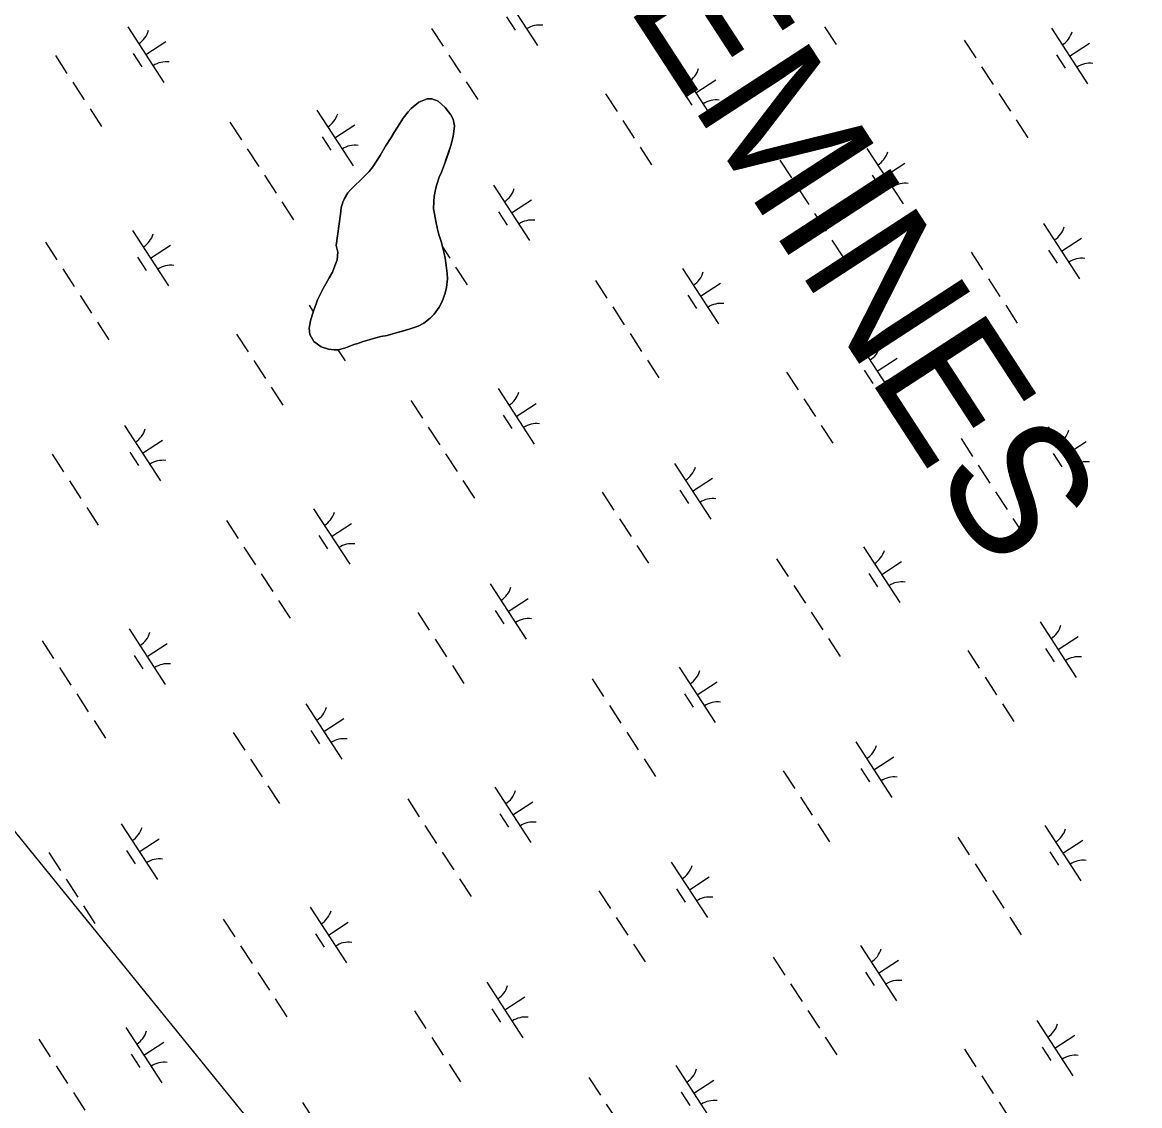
# Model space of a CAD drawing. Extents: x 3953924 to 3974542, y 193747 to 216192.
# Drawn here: x 3963654 to 3964499, y 210753 to 211572 of the extents above; entities that cross this region are included whole.
import ezdxf

# ---------------------------------------------------------------- set-up
doc = ezdxf.new("R2010")
doc.units = 0
for name, color, linetype in [('V-TOPO-GNAM-IDEN', 7, 'Continuous'), ('V-TOPO-SHOR', 7, 'Continuous'), ('V-UTIL-LINE', 7, 'Continuous'), ('V-WETL-SWMP', 7, 'Continuous')]:
    doc.layers.add(name, color=color, linetype=linetype)

msp = doc.modelspace()

# ---------------------------------------------------------------- linework, layer by layer
at = {"layer": 'V-TOPO-SHOR'}
msp.add_lwpolyline([(3963891.52, 211403.02), (3963892.83, 211398.16), (3963892.24, 211392.23), (3963889.9, 211385.79), (3963888.8, 211382.97), (3963886.21, 211378.81), (3963883.75, 211374.11), (3963881.71, 211370.76), (3963879.24, 211365.66), (3963877.6, 211362.04), (3963876.22, 211358.41), (3963874.98, 211355.05), (3963873.47, 211350.48), (3963872.22, 211346.32), (3963871.24, 211340.67), (3963871.74, 211335.81), (3963874.79, 211330.53), (3963880.16, 211326.59), (3963885.8, 211324.79), (3963890.11, 211324.22), (3963893.21, 211324.33), (3963897.79, 211325.51), (3963900.77, 211326.7), (3963904.95, 211328.28), (3963907.93, 211329.2), (3963911.98, 211330.65), (3963916.44, 211331.97), (3963919.81, 211332.88), (3963925.48, 211334.32), (3963930.07, 211335.23), (3963936.95, 211337.06), (3963941.81, 211338.51), (3963946.67, 211339.95), (3963953.56, 211342.32), (3963957.75, 211344.45), (3963962.77, 211348.32), (3963965.75, 211351.26), (3963969.57, 211356.61), (3963971.62, 211360.78), (3963973.96, 211367.22), (3963974.93, 211371.39), (3963975.66, 211377.99), (3963975.56, 211382.03), (3963974.79, 211388.1), (3963973.89, 211393.5), (3963973.11, 211397.14), (3963972.2, 211401.19), (3963971.15, 211405.37), (3963969.31, 211411.45), (3963968.27, 211415.5), (3963966.83, 211421.44), (3963965.93, 211426.97), (3963965.28, 211430.74), (3963965.46, 211436.26), (3963965.63, 211440.04), (3963966.61, 211445.42), (3963967.58, 211449.18), (3963969.51, 211454.69), (3963971.16, 211458.58), (3963973.36, 211464.5), (3963974.87, 211468.66), (3963976.38, 211472.82), (3963978.32, 211478.74), (3963979.29, 211482.37), (3963980.4, 211487.21), (3963980.99, 211493.67), (3963979.95, 211498.66), (3963978.22, 211501.77), (3963974.09, 211507.33), (3963968.74, 211512.22), (3963963.9, 211514.01), (3963960.26, 211513.9), (3963954.18, 211511.52), (3963948.22, 211506.72), (3963945.91, 211504.04), (3963942.37, 211499.22), (3963939.78, 211495.2), (3963935.82, 211488.9), (3963933.1, 211484.61), (3963928.87, 211478.17), (3963924.77, 211471.06), (3963919.32, 211462.62), (3963916.47, 211459), (3963912.39, 211454.73), (3963909.81, 211452.18), (3963906.01, 211448.71), (3963902.62, 211445.37), (3963900.45, 211442.96), (3963897.99, 211438.67), (3963896.62, 211435.85), (3963895.37, 211431.55), (3963894.8, 211426.7), (3963891.52, 211403.02)], dxfattribs=at)
at = {"layer": 'V-UTIL-LINE'}
msp.add_lwpolyline([(3962483.03, 212396.34), (3965459.79, 208729.14)], dxfattribs=at)
at = {"layer": 'V-WETL-SWMP'}
for p, q in [((3964016.46, 211596.06), (3964043.74, 211554.16)), ((3964020.36, 211575.93), (3964026.91, 211565.87)), ((3963734.17, 211568.28), (3963761.45, 211526.37)), ((3963963.74, 211567.02), (3963972.47, 211553.61)), ((3964260.72, 211568.29), (3964269.45, 211554.88)), ((3964432.18, 211567.23), (3964459.46, 211525.33)), ((3963747.81, 211547.33), (3963762.89, 211557.15)), ((3964366.36, 211558.3), (3964375.09, 211544.89)), ((3964445.82, 211546.28), (3964460.9, 211556.1)), ((3963679.41, 211546.6), (3963688.14, 211533.19)), ((3963738.07, 211548.14), (3963744.61, 211538.09)), ((3963976.83, 211546.9), (3963985.56, 211533.49)), ((3964436.08, 211547.1), (3964442.62, 211537.04)), ((3964149.88, 211539.45), (3964177.16, 211497.54)), ((3964379.45, 211538.19), (3964388.18, 211524.78)), ((3963989.92, 211526.79), (3963998.65, 211513.38)), ((3964163.52, 211518.49), (3964178.61, 211528.31)), ((3963692.51, 211526.49), (3963701.24, 211513.08)), ((3964153.78, 211519.31), (3964160.33, 211509.26)), ((3963948.22, 211506.72), (3963954.18, 211511.52)), ((3963954.18, 211511.52), (3963960.27, 211513.9)), ((3963960.27, 211513.9), (3963963.9, 211514.01)), ((3963963.9, 211514.01), (3963968.74, 211512.22)), ((3963968.74, 211512.22), (3963974.09, 211507.33)), ((3964095.13, 211517.77), (3964103.86, 211504.36)), ((3964392.55, 211518.07), (3964401.27, 211504.66)), ((3963705.6, 211506.37), (3963714.33, 211492.96)), ((3963877.06, 211505.32), (3963904.34, 211463.41)), ((3963942.37, 211499.22), (3963945.91, 211504.04)), ((3963945.91, 211504.04), (3963948.22, 211506.72)), ((3963974.09, 211507.33), (3963978.22, 211501.77)), ((3963978.22, 211501.77), (3963979.95, 211498.66)), ((3963811.24, 211496.39), (3963819.97, 211482.98)), ((3963890.7, 211484.37), (3963905.78, 211494.19)), ((3963935.82, 211488.9), (3963939.78, 211495.2)), ((3963939.78, 211495.2), (3963942.37, 211499.22)), ((3963979.95, 211498.66), (3963980.99, 211493.67)), ((3963980.99, 211493.67), (3963980.4, 211487.21)), ((3964108.22, 211497.66), (3964116.95, 211484.25)), ((3964405.64, 211497.96), (3964414.37, 211484.55)), ((3963880.96, 211485.19), (3963887.51, 211475.13)), ((3963928.87, 211478.17), (3963933.1, 211484.61)), ((3963933.1, 211484.61), (3963935.82, 211488.9)), ((3963980.4, 211487.21), (3963979.29, 211482.37)), ((3963824.33, 211476.27), (3963833.06, 211462.86)), ((3963924.77, 211471.06), (3963928.87, 211478.17)), ((3963978.32, 211478.74), (3963976.39, 211472.82)), ((3963979.29, 211482.37), (3963978.32, 211478.74)), ((3964121.32, 211477.54), (3964130.04, 211464.13)), ((3964292.77, 211476.49), (3964320.05, 211434.58)), ((3963919.32, 211462.62), (3963924.77, 211471.06)), ((3963976.39, 211472.82), (3963973.36, 211464.49)), ((3964226.95, 211467.56), (3964235.68, 211454.15)), ((3963916.46, 211459), (3963919.32, 211462.62)), ((3963973.36, 211464.49), (3963971.16, 211458.58)), ((3964306.41, 211455.54), (3964321.5, 211465.36)), ((3963837.43, 211456.16), (3963846.15, 211442.75)), ((3963906.01, 211448.71), (3963909.81, 211452.18)), ((3963909.81, 211452.18), (3963912.39, 211454.72)), ((3963912.39, 211454.72), (3963916.46, 211459)), ((3963969.51, 211454.69), (3963967.58, 211449.18)), ((3963971.16, 211458.58), (3963969.51, 211454.69)), ((3964296.67, 211456.35), (3964303.22, 211446.3)), ((3963897.99, 211438.67), (3963900.45, 211442.96)), ((3963900.45, 211442.96), (3963902.62, 211445.37)), ((3963902.62, 211445.37), (3963906.01, 211448.71)), ((3963966.61, 211445.42), (3963965.63, 211440.04)), ((3963967.58, 211449.18), (3963966.61, 211445.42)), ((3964010.48, 211448.7), (3964037.76, 211406.8)), ((3964240.05, 211447.44), (3964248.78, 211434.03)), ((3963850.52, 211436.04), (3963859.25, 211422.63)), ((3963895.37, 211431.55), (3963896.62, 211435.85)), ((3963896.62, 211435.85), (3963897.99, 211438.67)), ((3963965.46, 211436.27), (3963965.29, 211430.74)), ((3963965.63, 211440.04), (3963965.46, 211436.27)), ((3964024.12, 211427.75), (3964039.2, 211437.57)), ((3963891.52, 211403.02), (3963894.8, 211426.7)), ((3963894.8, 211426.7), (3963895.37, 211431.55)), ((3963965.29, 211430.74), (3963965.93, 211426.97)), ((3963965.93, 211426.97), (3963966.83, 211421.44)), ((3964014.38, 211428.57), (3964020.93, 211418.51)), ((3964253.14, 211427.33), (3964261.87, 211413.92)), ((3963966.83, 211421.44), (3963968.27, 211415.5)), ((3964426.2, 211419.87), (3964453.47, 211377.97)), ((3963737.65, 211414.57), (3963764.93, 211372.67)), ((3963968.27, 211415.5), (3963969.31, 211411.45)), ((3963969.31, 211411.45), (3963971.15, 211405.37)), ((3964439.83, 211398.92), (3964454.92, 211408.74)), ((3963671.83, 211405.64), (3963680.56, 211392.23)), ((3963751.29, 211393.62), (3963766.38, 211403.44)), ((3963892.83, 211398.16), (3963891.52, 211403.02)), ((3963971.15, 211405.37), (3963972.2, 211401.19)), ((3963971.98, 211402.05), (3963977.55, 211393.5)), ((3963972.2, 211401.19), (3963973.11, 211397.14)), ((3964266.23, 211407.21), (3964274.96, 211393.8)), ((3963741.55, 211394.44), (3963748.1, 211384.38)), ((3963889.9, 211385.79), (3963892.24, 211392.24)), ((3963892.24, 211392.24), (3963892.83, 211398.16)), ((3963973.11, 211397.14), (3963973.89, 211393.49)), ((3963973.89, 211393.49), (3963974.79, 211388.1)), ((3964371.44, 211398.19), (3964380.17, 211384.78)), ((3964430.09, 211399.74), (3964436.64, 211389.68)), ((3963684.93, 211385.53), (3963693.66, 211372.12)), ((3963888.8, 211382.97), (3963889.9, 211385.79)), ((3963974.79, 211388.1), (3963975.56, 211382.03)), ((3963981.91, 211386.8), (3963990.64, 211373.39)), ((3964153.37, 211385.74), (3964180.65, 211343.84)), ((3963883.75, 211374.11), (3963886.21, 211378.81)), ((3963886.21, 211378.81), (3963888.8, 211382.97)), ((3963975.66, 211377.99), (3963974.93, 211371.39)), ((3963975.56, 211382.03), (3963975.66, 211377.99)), ((3964087.55, 211376.81), (3964096.28, 211363.4)), ((3964384.53, 211378.08), (3964393.26, 211364.67)), ((3963879.24, 211365.66), (3963881.71, 211370.76)), ((3963881.71, 211370.76), (3963883.75, 211374.11)), ((3963973.96, 211367.23), (3963971.62, 211360.78)), ((3963974.93, 211371.39), (3963973.96, 211367.23)), ((3964167.01, 211364.79), (3964182.09, 211374.61)), ((3963698.02, 211365.41), (3963706.75, 211352)), ((3963871.08, 211357.96), (3963874.3, 211353)), ((3963874.98, 211355.05), (3963876.22, 211358.41)), ((3963876.22, 211358.41), (3963877.6, 211362.04)), ((3963877.6, 211362.04), (3963879.24, 211365.66)), ((3963971.62, 211360.78), (3963969.57, 211356.62)), ((3964157.27, 211365.61), (3964163.82, 211355.55)), ((3964397.63, 211357.97), (3964406.35, 211344.56)), ((3963872.22, 211346.32), (3963873.47, 211350.48)), ((3963873.47, 211350.48), (3963874.98, 211355.05)), ((3963965.75, 211351.26), (3963962.77, 211348.32)), ((3963969.57, 211356.62), (3963965.75, 211351.26)), ((3964100.64, 211356.7), (3964109.37, 211343.29)), ((3963711.11, 211345.3), (3963719.84, 211331.89)), ((3963871.24, 211340.67), (3963872.22, 211346.32)), ((3963953.56, 211342.32), (3963946.67, 211339.95)), ((3963957.75, 211344.45), (3963953.56, 211342.32)), ((3963962.77, 211348.32), (3963957.75, 211344.45)), ((3963816.32, 211336.28), (3963825.05, 211322.87)), ((3963871.74, 211335.81), (3963871.24, 211340.67)), ((3963874.8, 211330.53), (3963871.74, 211335.81)), ((3963919.81, 211332.88), (3963916.44, 211331.97)), ((3963925.48, 211334.32), (3963919.81, 211332.88)), ((3963930.07, 211335.23), (3963925.48, 211334.32)), ((3963936.95, 211337.06), (3963930.07, 211335.23)), ((3963946.67, 211339.95), (3963936.95, 211337.06)), ((3964113.74, 211336.58), (3964122.47, 211323.17)), ((3963880.16, 211326.59), (3963874.8, 211330.53)), ((3963885.8, 211324.79), (3963880.16, 211326.59)), ((3963890.1, 211324.22), (3963885.8, 211324.79)), ((3963893.21, 211324.33), (3963890.1, 211324.22)), ((3963892.97, 211324.32), (3963898.35, 211316.05)), ((3963897.79, 211325.51), (3963893.21, 211324.33)), ((3963900.77, 211326.7), (3963897.79, 211325.51)), ((3963904.96, 211328.28), (3963900.77, 211326.7)), ((3963907.93, 211329.2), (3963904.96, 211328.28)), ((3963911.98, 211330.65), (3963907.93, 211329.2)), ((3963916.44, 211331.97), (3963911.98, 211330.65)), ((3964286.79, 211329.13), (3964314.07, 211287.22)), ((3963829.41, 211316.17), (3963838.14, 211302.76)), ((3964126.83, 211316.47), (3964135.56, 211303.06)), ((3964300.43, 211308.17), (3964315.52, 211317.99)), ((3964232.04, 211307.45), (3964240.76, 211294.04)), ((3964290.69, 211308.99), (3964297.24, 211298.94)), ((3963842.51, 211296.05), (3963851.24, 211282.64)), ((3964013.97, 211295), (3964041.24, 211253.09)), ((3963948.15, 211286.07), (3963956.87, 211272.66)), ((3964027.6, 211274.05), (3964042.69, 211283.87)), ((3964245.13, 211287.34), (3964253.86, 211273.93)), ((3964017.87, 211274.87), (3964024.41, 211264.81)), ((3963731.67, 211267.21), (3963758.95, 211225.31)), ((3963961.24, 211265.95), (3963969.97, 211252.54)), ((3964258.22, 211267.22), (3964266.95, 211253.81)), ((3964429.68, 211266.17), (3964456.96, 211224.26)), ((3964363.86, 211257.24), (3964372.59, 211243.83)), ((3963745.31, 211246.26), (3963760.4, 211256.08)), ((3964443.32, 211245.22), (3964458.41, 211255.04)), ((3963676.92, 211245.54), (3963685.64, 211232.13)), ((3963735.57, 211247.08), (3963742.12, 211237.02)), ((3963974.33, 211245.84), (3963983.06, 211232.43)), ((3964433.58, 211246.03), (3964440.13, 211235.98)), ((3964147.39, 211238.38), (3964174.66, 211196.48)), ((3964376.95, 211237.12), (3964385.68, 211223.71)), ((3963690.01, 211225.42), (3963698.74, 211212.01)), ((3963987.43, 211225.72), (3963996.15, 211212.32)), ((3964161.03, 211217.43), (3964176.11, 211227.25)), ((3964092.63, 211216.7), (3964101.36, 211203.3)), ((3964151.29, 211218.25), (3964157.83, 211208.19)), ((3964390.05, 211217.01), (3964398.78, 211203.6)), ((3963703.1, 211205.31), (3963711.83, 211191.9)), ((3963874.56, 211204.25), (3963901.84, 211162.35)), ((3963808.74, 211195.32), (3963817.47, 211181.91)), ((3963888.2, 211183.3), (3963903.29, 211193.12)), ((3964105.72, 211196.59), (3964114.45, 211183.18)), ((3964403.14, 211196.89), (3964411.87, 211183.48)), ((3963878.46, 211184.12), (3963885.01, 211174.06)), ((3963821.83, 211175.21), (3963830.56, 211161.8)), ((3964118.82, 211176.48), (3964127.55, 211163.07)), ((3964290.28, 211175.42), (3964317.55, 211133.52)), ((3964224.46, 211166.49), (3964233.19, 211153.08)), ((3964303.92, 211154.47), (3964319, 211164.29)), ((3963834.93, 211155.09), (3963843.66, 211141.68)), ((3964294.18, 211155.29), (3964300.72, 211145.23)), ((3964007.98, 211147.64), (3964035.26, 211105.73)), ((3964237.55, 211146.38), (3964246.28, 211132.97)), ((3963848.02, 211134.98), (3963856.75, 211121.57)), ((3964021.62, 211126.69), (3964036.71, 211136.51)), ((3963953.23, 211125.96), (3963961.96, 211112.55)), ((3964011.88, 211127.5), (3964018.43, 211117.45)), ((3964250.64, 211126.26), (3964259.37, 211112.85)), ((3963735.16, 211113.51), (3963762.43, 211071.61)), ((3964423.7, 211118.81), (3964450.98, 211076.9)), ((3963669.34, 211104.58), (3963678.07, 211091.17)), ((3963966.32, 211105.85), (3963975.05, 211092.44)), ((3964263.74, 211106.15), (3964272.46, 211092.74)), ((3964437.34, 211097.85), (3964452.42, 211107.67)), ((3963748.8, 211092.56), (3963763.88, 211102.38)), ((3964368.94, 211097.13), (3964377.67, 211083.72)), ((3964427.6, 211098.67), (3964434.14, 211088.62)), ((3963739.06, 211093.38), (3963745.6, 211083.32)), ((3963682.43, 211084.46), (3963691.16, 211071.05)), ((3963979.41, 211085.73), (3963988.14, 211072.32)), ((3964150.87, 211084.68), (3964178.15, 211042.77)), ((3964085.05, 211075.75), (3964093.78, 211062.34)), ((3964164.51, 211063.73), (3964179.6, 211073.55)), ((3964382.04, 211077.02), (3964390.76, 211063.61)), ((3963695.52, 211064.35), (3963704.25, 211050.94)), ((3964154.77, 211064.55), (3964161.32, 211054.49)), ((3963868.58, 211056.89), (3963895.86, 211014.99)), ((3964098.15, 211055.63), (3964106.87, 211042.22)), ((3964395.13, 211056.9), (3964403.86, 211043.49)), ((3963882.22, 211035.94), (3963897.3, 211045.76)), ((3963708.62, 211044.24), (3963717.35, 211030.83)), ((3963813.82, 211035.22), (3963822.55, 211021.81)), ((3963872.48, 211036.76), (3963879.02, 211026.7)), ((3964111.24, 211035.52), (3964119.97, 211022.11)), ((3964284.29, 211028.06), (3964311.57, 210986.16)), ((3963826.92, 211015.1), (3963835.64, 211001.69)), ((3964124.33, 211015.4), (3964133.06, 211002)), ((3964297.93, 211007.11), (3964313.02, 211016.93)), ((3964229.54, 211006.38), (3964238.27, 210992.98)), ((3964288.19, 211007.93), (3964294.74, 210997.87)), ((3963840.01, 210994.99), (3963848.74, 210981.58)), ((3964011.47, 210993.93), (3964038.75, 210952.03)), ((3964242.63, 210986.27), (3964251.36, 210972.86)), ((3963945.65, 210985), (3963954.38, 210971.59)), ((3964025.11, 210972.98), (3964040.19, 210982.8)), ((3964015.37, 210973.8), (3964021.91, 210963.74)), ((3963729.17, 210966.15), (3963756.45, 210924.24)), ((3963958.74, 210964.89), (3963967.47, 210951.48)), ((3964255.72, 210966.16), (3964264.45, 210952.75)), ((3964427.18, 210965.1), (3964454.46, 210923.2)), ((3963742.81, 210945.2), (3963757.9, 210955.02)), ((3964361.36, 210956.17), (3964370.09, 210942.76)), ((3964440.82, 210944.15), (3964455.91, 210953.97)), ((3963674.42, 210944.47), (3963683.15, 210931.06)), ((3963733.07, 210946.02), (3963739.62, 210935.96)), ((3963971.83, 210944.77), (3963980.56, 210931.36)), ((3964431.08, 210944.97), (3964437.63, 210934.91)), ((3964144.89, 210937.32), (3964172.17, 210895.41)), ((3964374.46, 210936.06), (3964383.19, 210922.65)), ((3963687.51, 210924.36), (3963696.24, 210910.95)), ((3963984.93, 210924.66), (3963993.66, 210911.25)), ((3964158.53, 210916.37), (3964173.61, 210926.19)), ((3964090.13, 210915.64), (3964098.86, 210902.23)), ((3964148.79, 210917.19), (3964155.33, 210907.13)), ((3964387.55, 210915.94), (3964396.28, 210902.53)), ((3963700.6, 210904.24), (3963709.33, 210890.83)), ((3963872.06, 210903.19), (3963899.34, 210861.29)), ((3963806.24, 210894.26), (3963814.97, 210880.85)), ((3964103.23, 210895.53), (3964111.96, 210882.12)), ((3964400.64, 210895.83), (3964409.37, 210882.42)), ((3963885.7, 210882.24), (3963900.79, 210892.06)), ((3963875.96, 210883.06), (3963882.51, 210873)), ((3963819.34, 210874.14), (3963828.07, 210860.73)), ((3964116.32, 210875.41), (3964125.05, 210862)), ((3964287.78, 210874.36), (3964315.06, 210832.45)), ((3964221.96, 210865.43), (3964230.69, 210852.02)), ((3964301.42, 210853.41), (3964316.5, 210863.23)), ((3963832.43, 210854.03), (3963841.16, 210840.62)), ((3964291.68, 210854.23), (3964298.23, 210844.17)), ((3964005.48, 210846.57), (3964032.76, 210804.67)), ((3964235.05, 210845.31), (3964243.78, 210831.9)), ((3964019.12, 210825.62), (3964034.21, 210835.44)), ((3963845.52, 210833.92), (3963854.25, 210820.51)), ((3964009.38, 210826.44), (3964015.93, 210816.38)), ((3963950.73, 210824.9), (3963959.46, 210811.49)), ((3964248.15, 210825.2), (3964256.87, 210811.79)), ((3964421.2, 210817.74), (3964448.48, 210775.84)), ((3963732.66, 210812.44), (3963759.94, 210770.54)), ((3963666.84, 210803.51), (3963675.57, 210790.1)), ((3963746.3, 210791.49), (3963761.38, 210801.31)), ((3963963.82, 210804.78), (3963972.55, 210791.37)), ((3964261.24, 210805.08), (3964269.97, 210791.68)), ((3964434.84, 210796.79), (3964449.92, 210806.61)), ((3963736.56, 210792.31), (3963743.11, 210782.25)), ((3964366.44, 210796.06), (3964375.17, 210782.66)), ((3964425.1, 210797.61), (3964431.65, 210787.55)), ((3963976.92, 210784.67), (3963985.64, 210771.26)), ((3964148.38, 210783.61), (3964175.65, 210741.71)), ((3963679.93, 210783.4), (3963688.66, 210769.99)), ((3964379.54, 210775.95), (3964388.27, 210762.54)), ((3964082.55, 210774.68), (3964091.28, 210761.27)), ((3964162.01, 210762.66), (3964177.1, 210772.48)), ((3963693.03, 210763.28), (3963701.75, 210749.88)), ((3964152.27, 210763.48), (3964158.82, 210753.42)), ((3963866.08, 210755.83), (3963893.36, 210713.92)), ((3964095.65, 210754.57), (3964104.38, 210741.16)), ((3964392.63, 210755.84), (3964401.36, 210742.43))]:
    msp.add_line(p, q, dxfattribs=at)
for centre, start, end in [((3964045.37, 211552.09), 82.29009, 123.83375), ((3963732.94, 211570.6), 302.29009, 343.83375), ((3964430.95, 211569.56), 302.29009, 343.83375), ((3963763.08, 211524.31), 82.29009, 123.83375), ((3964148.65, 211541.77), 302.29009, 343.83375), ((3964461.09, 211523.26), 82.29009, 123.83375), ((3964178.79, 211495.48), 82.29009, 123.83375), ((3963875.83, 211507.64), 302.29009, 343.83375), ((3963905.97, 211461.35), 82.29009, 123.83375), ((3964291.54, 211478.81), 302.29009, 343.83375), ((3964009.25, 211451.03), 302.29009, 343.83375), ((3964321.68, 211432.52), 82.29009, 123.83375), ((3964039.39, 211404.73), 82.29009, 123.83375), ((3964424.96, 211422.2), 302.29009, 343.83375), ((3963736.42, 211416.9), 302.29009, 343.83375), ((3964455.1, 211375.9), 82.29009, 123.83375), ((3963766.56, 211370.6), 82.29009, 123.83375), ((3964152.14, 211388.07), 302.29009, 343.83375), ((3964182.28, 211341.77), 82.29009, 123.83375), ((3964285.56, 211331.45), 302.29009, 343.83375), ((3964315.7, 211285.16), 82.29009, 123.83375), ((3964012.73, 211297.32), 302.29009, 343.83375), ((3964042.87, 211251.03), 82.29009, 123.83375), ((3963730.44, 211269.54), 302.29009, 343.83375), ((3964428.45, 211268.49), 302.29009, 343.83375), ((3963760.58, 211223.24), 82.29009, 123.83375), ((3964458.59, 211222.2), 82.29009, 123.83375), ((3964146.16, 211240.71), 302.29009, 343.83375), ((3964176.29, 211194.41), 82.29009, 123.83375), ((3963873.33, 211206.58), 302.29009, 343.83375), ((3963903.47, 211160.28), 82.29009, 123.83375), ((3964289.05, 211177.75), 302.29009, 343.83375), ((3964319.18, 211131.45), 82.29009, 123.83375), ((3964006.75, 211149.96), 302.29009, 343.83375), ((3964036.89, 211103.67), 82.29009, 123.83375), ((3964422.47, 211121.13), 302.29009, 343.83375), ((3963733.93, 211115.84), 302.29009, 343.83375), ((3964452.6, 211074.84), 82.29009, 123.83375), ((3963764.06, 211069.54), 82.29009, 123.83375), ((3964149.64, 211087), 302.29009, 343.83375), ((3963867.35, 211059.22), 302.29009, 343.83375), ((3964179.78, 211040.71), 82.29009, 123.83375), ((3963897.48, 211012.92), 82.29009, 123.83375), ((3964283.06, 211030.39), 302.29009, 343.83375), ((3964313.2, 210984.09), 82.29009, 123.83375), ((3964010.24, 210996.26), 302.29009, 343.83375), ((3963727.94, 210968.47), 302.29009, 343.83375), ((3964040.37, 210949.96), 82.29009, 123.83375), ((3964425.95, 210967.43), 302.29009, 343.83375), ((3963758.08, 210922.18), 82.29009, 123.83375), ((3964456.09, 210921.13), 82.29009, 123.83375), ((3964143.66, 210939.64), 302.29009, 343.83375), ((3964173.8, 210893.35), 82.29009, 123.83375), ((3963870.83, 210905.52), 302.29009, 343.83375), ((3963900.97, 210859.22), 82.29009, 123.83375), ((3964286.55, 210876.69), 302.29009, 343.83375), ((3964004.25, 210848.9), 302.29009, 343.83375), ((3964316.69, 210830.39), 82.29009, 123.83375), ((3964034.39, 210802.6), 82.29009, 123.83375), ((3963731.43, 210814.77), 302.29009, 343.83375), ((3964419.97, 210820.07), 302.29009, 343.83375), ((3963761.57, 210768.47), 82.29009, 123.83375), ((3964450.11, 210773.77), 82.29009, 123.83375), ((3964147.14, 210785.94), 302.29009, 343.83375), ((3964177.28, 210739.64), 82.29009, 123.83375)]:
    msp.add_arc(centre, 17.62, start, end, dxfattribs=at)

# ---------------------------------------------------------------- texts
at = {"layer": 'V-TOPO-GNAM-IDEN'}
msp.add_text('PLAQUEMINES', height=99.9998, rotation=303.0573, dxfattribs=at).set_placement((3963863.17, 211964.81))

doc.saveas('drawing.dxf')
